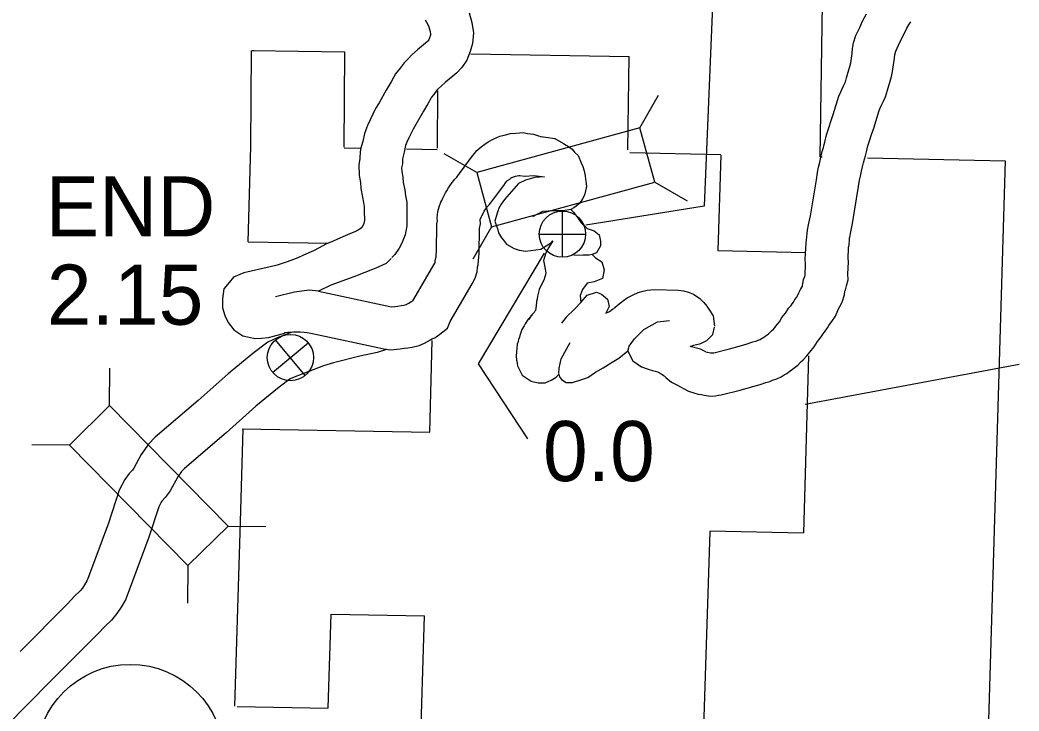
# Model space of a CAD drawing. Extents: x -939622 to -934245, y 1383184 to 1385301.
# Drawn here: x -936378.14 to -936357.09, y 1384790.08 to 1384804.65 of the extents above; entities that cross this region are included whole.
import ezdxf

# ---------------------------------------------------------------- set-up
doc = ezdxf.new("R2010")
doc.units = 0
for name, color, linetype in [('10', 7, 'Continuous'), ('20', 7, 'Continuous'), ('25', 7, 'Continuous'), ('26', 7, 'Continuous'), ('27', 7, 'Continuous'), ('7', 7, 'Continuous'), ('8', 7, 'Continuous')]:
    doc.layers.add(name, color=color, linetype=linetype)

msp = doc.modelspace()

# ---------------------------------------------------------------- linework, layer by layer
at = {"layer": '10'}
for points in [[(-936368.673, 1384804.802), (-936368.618, 1384804.599), (-936368.58, 1384804.378), (-936368.604, 1384804.155), (-936368.655, 1384803.985), (-936368.724, 1384803.801), (-936368.828, 1384803.646), (-936368.934, 1384803.536), (-936369.021, 1384803.465), (-936369.175, 1384803.337), (-936369.266, 1384803.256), (-936369.328, 1384803.195), (-936369.354, 1384803.168), (-936369.42, 1384803.078), (-936369.466, 1384803.022), (-936369.482, 1384802.991), (-936369.549, 1384802.884), (-936369.639, 1384802.724), (-936369.799, 1384802.442), (-936369.857, 1384802.35), (-936369.945, 1384802.161), (-936369.988, 1384802.07), (-936370.014, 1384802.002), (-936370.042, 1384801.862), (-936370.077, 1384801.719)], [(-936363.69, 1384797.651), (-936363.685, 1384797.65), (-936363.652, 1384797.641), (-936363.591, 1384797.63), (-936363.578, 1384797.627), (-936363.516, 1384797.632), (-936363.191, 1384797.717), (-936362.985, 1384797.771), (-936362.814, 1384797.821), (-936362.696, 1384797.861), (-936362.634, 1384797.879), (-936362.585, 1384797.899), (-936362.539, 1384797.913), (-936362.491, 1384797.943), (-936362.469, 1384797.955), (-936362.433, 1384797.982), (-936362.395, 1384798.008), (-936362.366, 1384798.031), (-936362.305, 1384798.097), (-936362.263, 1384798.131), (-936362.255, 1384798.139), (-936362.183, 1384798.229), (-936362.133, 1384798.285), (-936362.082, 1384798.374), (-936362.015, 1384798.459), (-936361.996, 1384798.486), (-936361.945, 1384798.572), (-936361.891, 1384798.628), (-936361.87, 1384798.66), (-936361.842, 1384798.7), (-936361.81, 1384798.752), (-936361.777, 1384798.8), (-936361.747, 1384798.844), (-936361.724, 1384798.894), (-936361.693, 1384798.963), (-936361.651, 1384799.039), (-936361.651, 1384799.04), (-936361.625, 1384799.178), (-936361.601, 1384799.239), (-936361.594, 1384799.268), (-936361.592, 1384799.275), (-936361.592, 1384799.315), (-936361.584, 1384799.448), (-936361.583, 1384799.517), (-936361.59, 1384799.599), (-936361.588, 1384799.726), (-936361.579, 1384799.833), (-936361.574, 1384799.941), (-936361.562, 1384800.013), (-936361.558, 1384800.07), (-936361.552, 1384800.152), (-936361.542, 1384800.219), (-936361.52, 1384800.327), (-936361.482, 1384800.517), (-936361.356, 1384801.28), (-936361.332, 1384801.433), (-936361.309, 1384801.547), (-936361.284, 1384801.653), (-936361.263, 1384801.759), (-936361.232, 1384801.873), (-936361.208, 1384801.958), (-936361.19, 1384802.021), (-936361.176, 1384802.076), (-936361.142, 1384802.229), (-936361.096, 1384802.374), (-936361.047, 1384802.528), (-936361.001, 1384802.653), (-936360.882, 1384803.04), (-936360.844, 1384803.136), (-936360.785, 1384803.26), (-936360.756, 1384803.318), (-936360.745, 1384803.343), (-936360.719, 1384803.427), (-936360.67, 1384803.595), (-936360.651, 1384803.668), (-936360.634, 1384803.744), (-936360.624, 1384803.797), (-936360.605, 1384803.942), (-936360.596, 1384804.046), (-936360.573, 1384804.167), (-936360.524, 1384804.319), (-936360.444, 1384804.492), (-936360.386, 1384804.623), (-936360.302, 1384804.777)], [(-936369.602, 1384804.655), (-936369.545, 1384804.552), (-936369.525, 1384804.506), (-936369.498, 1384804.405), (-936369.489, 1384804.35), (-936369.49, 1384804.332), (-936369.508, 1384804.273), (-936369.53, 1384804.215), (-936369.532, 1384804.212), (-936369.544, 1384804.2), (-936369.592, 1384804.161), (-936369.763, 1384804.019), (-936369.884, 1384803.911), (-936369.969, 1384803.826), (-936370.043, 1384803.749), (-936370.13, 1384803.632), (-936370.224, 1384803.517), (-936370.266, 1384803.434), (-936370.322, 1384803.346), (-936370.423, 1384803.167), (-936370.571, 1384802.904), (-936370.647, 1384802.783), (-936370.761, 1384802.542), (-936370.816, 1384802.422), (-936370.882, 1384802.254), (-936370.915, 1384802.087), (-936370.967, 1384801.924), (-936370.976, 1384801.765)], [(-936364.602, 1384797.17), (-936364.528, 1384797.11), (-936364.408, 1384797.013), (-936364.297, 1384796.955), (-936364.22, 1384796.911), (-936364.145, 1384796.872), (-936364.05, 1384796.823), (-936363.943, 1384796.787), (-936363.845, 1384796.761), (-936363.78, 1384796.75), (-936363.72, 1384796.735), (-936363.591, 1384796.714), (-936363.482, 1384796.725), (-936363.417, 1384796.736), (-936363.411, 1384796.738), (-936363.364, 1384796.742), (-936362.962, 1384796.846), (-936362.744, 1384796.904), (-936362.545, 1384796.961), (-936362.425, 1384797.002), (-936362.338, 1384797.028), (-936362.28, 1384797.051), (-936362.191, 1384797.079), (-936362.101, 1384797.126), (-936362.035, 1384797.167), (-936361.98, 1384797.197), (-936361.91, 1384797.25), (-936361.858, 1384797.285), (-936361.751, 1384797.371), (-936361.694, 1384797.433), (-936361.636, 1384797.479), (-936361.561, 1384797.567), (-936361.497, 1384797.647), (-936361.4, 1384797.755), (-936361.334, 1384797.87), (-936361.3, 1384797.912), (-936361.243, 1384797.989), (-936361.223, 1384798.024), (-936361.184, 1384798.064), (-936361.122, 1384798.159), (-936361.091, 1384798.204), (-936361.059, 1384798.255), (-936361.033, 1384798.292), (-936360.957, 1384798.405), (-936360.904, 1384798.524), (-936360.889, 1384798.558), (-936360.861, 1384798.608), (-936360.811, 1384798.701), (-936360.763, 1384798.85), (-936360.755, 1384798.932), (-936360.755, 1384798.932), (-936360.744, 1384798.962), (-936360.723, 1384799.041), (-936360.69, 1384799.166), (-936360.692, 1384799.294), (-936360.685, 1384799.414), (-936360.683, 1384799.548), (-936360.69, 1384799.628), (-936360.688, 1384799.682), (-936360.681, 1384799.773), (-936360.677, 1384799.845), (-936360.667, 1384799.911), (-936360.66, 1384800.004), (-936360.657, 1384800.054), (-936360.655, 1384800.065), (-936360.638, 1384800.149), (-936360.597, 1384800.356), (-936360.467, 1384801.138), (-936360.446, 1384801.274), (-936360.43, 1384801.353), (-936360.404, 1384801.462), (-936360.386, 1384801.555), (-936360.365, 1384801.634), (-936360.343, 1384801.711), (-936360.321, 1384801.787), (-936360.3, 1384801.87), (-936360.273, 1384801.993), (-936360.238, 1384802.101), (-936360.195, 1384802.237), (-936360.148, 1384802.365), (-936360.032, 1384802.742), (-936360.017, 1384802.779), (-936359.976, 1384802.866), (-936359.941, 1384802.935), (-936359.9, 1384803.03), (-936359.857, 1384803.169), (-936359.803, 1384803.356), (-936359.776, 1384803.458), (-936359.753, 1384803.562), (-936359.735, 1384803.653), (-936359.71, 1384803.845), (-936359.704, 1384803.921), (-936359.699, 1384803.944), (-936359.684, 1384803.991), (-936359.625, 1384804.12), (-936359.578, 1384804.224), (-936359.498, 1384804.371), (-936359.448, 1384804.478), (-936359.431, 1384804.51), (-936359.409, 1384804.546), (-936359.365, 1384804.609)], [(-936371.85, 1384798.933), (-936370.41, 1384798.621), (-936370.31, 1384798.599), (-936370.31, 1384798.599), (-936370.24, 1384798.606), (-936370.182, 1384798.614), (-936370.111, 1384798.627), (-936370.05, 1384798.636), (-936370.02, 1384798.643), (-936370, 1384798.652), (-936369.945, 1384798.68), (-936369.894, 1384798.714), (-936369.862, 1384798.728), (-936369.395, 1384799.523), (-936369.392, 1384799.53), (-936369.388, 1384799.568), (-936369.376, 1384799.63), (-936369.372, 1384799.658), (-936369.371, 1384799.689), (-936369.366, 1384799.766), (-936369.357, 1384800.352), (-936369.344, 1384800.417), (-936369.347, 1384800.471), (-936369.332, 1384800.608), (-936369.307, 1384800.71), (-936369.27, 1384800.804), (-936369.251, 1384800.843), (-936369.228, 1384800.891), (-936369.208, 1384800.933), (-936369.17, 1384801.002), (-936369.148, 1384801.046), (-936369.11, 1384801.112), (-936369.054, 1384801.197), (-936368.98, 1384801.291), (-936368.937, 1384801.338), (-936368.879, 1384801.413), (-936368.679, 1384801.679), (-936368.627, 1384801.758), (-936368.562, 1384801.834), (-936368.51, 1384801.898), (-936368.42, 1384801.976), (-936368.342, 1384802.028), (-936368.271, 1384802.082), (-936368.156, 1384802.146), (-936368.031, 1384802.196), (-936367.934, 1384802.223), (-936367.801, 1384802.258), (-936367.694, 1384802.264), (-936367.539, 1384802.277), (-936367.447, 1384802.256), (-936367.316, 1384802.241), (-936367.213, 1384802.208), (-936367.127, 1384802.186)], [(-936367.17, 1384802.195), (-936367.059, 1384802.177)], [(-936367.059, 1384802.177), (-936366.866, 1384802.149), (-936366.683, 1384802.045), (-936366.632, 1384802.011), (-936366.602, 1384801.992), (-936366.503, 1384801.922), (-936366.456, 1384801.865), (-936366.454, 1384801.863), (-936366.38, 1384801.79), (-936366.314, 1384801.639), (-936366.276, 1384801.56), (-936366.252, 1384801.465), (-936366.227, 1384801.365), (-936366.222, 1384801.289), (-936366.216, 1384801.248), (-936366.205, 1384801.14), (-936366.242, 1384800.958), (-936366.288, 1384800.878), (-936366.341, 1384800.787), (-936366.423, 1384800.724), (-936366.467, 1384800.69), (-936366.535, 1384800.655)], [(-936370.976, 1384801.765), (-936370.978, 1384801.721), (-936371.001, 1384801.599), (-936370.992, 1384801.367), (-936370.968, 1384801.219), (-936370.959, 1384801.098), (-936370.92, 1384800.912), (-936370.904, 1384800.799), (-936370.889, 1384800.716), (-936370.887, 1384800.617), (-936370.884, 1384800.425), (-936370.896, 1384800.36), (-936370.905, 1384800.336)], [(-936370.077, 1384801.719), (-936370.082, 1384801.614), (-936370.098, 1384801.532), (-936370.095, 1384801.458), (-936370.073, 1384801.325), (-936370.066, 1384801.223), (-936370.033, 1384801.068), (-936370.015, 1384800.942), (-936369.99, 1384800.804), (-936369.988, 1384800.676), (-936369.99, 1384800.309), (-936370.025, 1384800.115), (-936370.065, 1384800.013)], [(-936370.938, 1384800.275), (-936370.973, 1384800.244), (-936371.013, 1384800.217), (-936371.068, 1384800.187), (-936371.188, 1384800.138), (-936371.335, 1384800.074), (-936371.54, 1384799.984), (-936371.698, 1384799.922), (-936371.835, 1384799.845), (-936371.958, 1384799.781), (-936372.168, 1384799.688), (-936372.287, 1384799.633), (-936372.374, 1384799.596), (-936372.513, 1384799.55), (-936372.617, 1384799.513), (-936372.719, 1384799.481), (-936372.869, 1384799.441), (-936373.423, 1384799.317), (-936373.638, 1384799.225), (-936373.735, 1384799.112), (-936373.843, 1384798.977), (-936373.876, 1384798.769), (-936373.873, 1384798.581), (-936373.823, 1384798.414), (-936373.754, 1384798.268), (-936373.632, 1384798.118), (-936373.442, 1384797.99), (-936373.309, 1384797.963), (-936373.191, 1384797.934), (-936373.052, 1384797.937), (-936372.904, 1384797.95), (-936372.799, 1384797.982), (-936372.723, 1384798.001), (-936372.59, 1384798.041), (-936372.55, 1384798.059), (-936372.497, 1384798.064), (-936372.43, 1384798.068), (-936372.369, 1384798.072), (-936372.296, 1384798.076), (-936372.258, 1384798.076), (-936372.236, 1384798.074), (-936372.155, 1384798.063), (-936372.091, 1384798.058), (-936372.011, 1384798.047), (-936370.602, 1384797.741), (-936370.474, 1384797.713), (-936370.33, 1384797.691), (-936370.131, 1384797.713), (-936370.039, 1384797.725), (-936369.968, 1384797.738), (-936369.879, 1384797.751), (-936369.73, 1384797.788), (-936369.619, 1384797.836), (-936369.49, 1384797.901), (-936369.459, 1384797.922), (-936369.401, 1384797.948), (-936369.291, 1384798.022), (-936369.131, 1384798.153), (-936369.074, 1384798.293), (-936368.608, 1384799.087), (-936368.548, 1384799.202), (-936368.507, 1384799.34), (-936368.497, 1384799.434), (-936368.487, 1384799.486), (-936368.475, 1384799.579), (-936368.472, 1384799.644), (-936368.467, 1384799.735), (-936368.459, 1384800.254), (-936368.439, 1384800.351), (-936368.444, 1384800.444), (-936368.444, 1384800.446), (-936368.439, 1384800.455), (-936368.416, 1384800.503), (-936368.407, 1384800.522), (-936368.375, 1384800.58), (-936368.357, 1384800.615), (-936368.343, 1384800.64), (-936368.323, 1384800.67), (-936368.292, 1384800.71), (-936368.246, 1384800.761), (-936368.163, 1384800.868), (-936367.942, 1384801.161), (-936367.907, 1384801.216), (-936367.872, 1384801.256), (-936367.864, 1384801.265), (-936367.82, 1384801.295), (-936367.779, 1384801.326), (-936367.77, 1384801.331), (-936367.74, 1384801.343), (-936367.7, 1384801.354), (-936367.66, 1384801.365), (-936367.629, 1384801.367), (-936367.607, 1384801.368), (-936367.504, 1384801.357), (-936367.497, 1384801.354)], [(-936367.504, 1384801.357), (-936367.311, 1384801.369), (-936367.088, 1384801.34), (-936367.291, 1384801.33), (-936367.485, 1384801.272), (-936367.633, 1384801.203)], [(-936367.633, 1384801.203), (-936367.928, 1384800.863), (-936367.965, 1384800.814), (-936367.999, 1384800.768), (-936368.056, 1384800.669), (-936368.064, 1384800.637), (-936368.085, 1384800.572), (-936368.132, 1384800.408), (-936368.085, 1384800.266), (-936368.08, 1384800.249), (-936368.054, 1384800.162), (-936367.995, 1384800.055), (-936367.953, 1384800.005), (-936367.887, 1384799.924), (-936367.728, 1384799.833), (-936367.624, 1384799.795), (-936367.478, 1384799.771), (-936367.162, 1384799.816), (-936366.941, 1384799.957), (-936366.912, 1384799.991)], [(-936366.535, 1384800.655), (-936366.7, 1384800.622), (-936366.894, 1384800.622), (-936367.127, 1384800.613), (-936367.34, 1384800.496)], [(-936366.535, 1384800.655), (-936366.477, 1384800.593), (-936366.39, 1384800.487), (-936366.312, 1384800.37), (-936366.186, 1384800.254), (-936366.041, 1384800.205), (-936365.934, 1384800.118), (-936365.905, 1384799.982), (-936365.905, 1384799.886), (-936365.992, 1384799.74), (-936366.08, 1384799.701), (-936366.148, 1384799.692), (-936366.274, 1384799.692), (-936366.467, 1384799.682)], [(-936370.905, 1384800.336), (-936370.939, 1384800.276), (-936370.968, 1384800.246)], [(-936370.065, 1384800.013), (-936370.087, 1384799.956), (-936370.15, 1384799.834), (-936370.243, 1384799.702), (-936370.303, 1384799.64)], [(-936366.912, 1384799.991), (-936367.001, 1384799.847), (-936367.059, 1384799.74), (-936367.107, 1384799.575), (-936367.088, 1384799.469), (-936367.059, 1384799.314)], [(-936366.08, 1384799.701), (-936366.012, 1384799.633), (-936365.876, 1384799.546), (-936365.828, 1384799.381), (-936365.866, 1384799.197), (-936366.041, 1384799.129), (-936366.186, 1384799.1), (-936366.283, 1384798.965), (-936366.332, 1384798.839), (-936366.322, 1384798.693), (-936366.186, 1384798.848), (-936365.992, 1384798.906), (-936365.886, 1384798.868), (-936365.76, 1384798.761), (-936365.721, 1384798.606), (-936365.792, 1384798.465)], [(-936370.32, 1384799.622), (-936370.427, 1384799.512), (-936370.641, 1384799.415), (-936371.106, 1384799.231), (-936371.591, 1384799.057), (-936371.85, 1384798.933)], [(-936367.059, 1384799.314), (-936367.065, 1384799.274), (-936367.088, 1384799.213), (-936367.096, 1384799.187), (-936367.202, 1384798.968), (-936367.235, 1384798.822), (-936367.243, 1384798.761), (-936367.255, 1384798.711), (-936367.266, 1384798.619), (-936367.267, 1384798.571), (-936367.279, 1384798.522), (-936367.288, 1384798.51), (-936367.306, 1384798.483), (-936367.306, 1384798.483), (-936367.307, 1384798.482), (-936367.368, 1384798.419), (-936367.418, 1384798.332)], [(-936371.85, 1384798.933), (-936372.046, 1384798.95), (-936372.356, 1384798.911), (-936372.754, 1384798.814)], [(-936365.792, 1384798.465), (-936365.72, 1384798.505), (-936365.654, 1384798.551), (-936365.627, 1384798.568), (-936365.605, 1384798.586), (-936365.545, 1384798.636), (-936365.484, 1384798.687), (-936365.421, 1384798.732), (-936365.346, 1384798.789), (-936365.221, 1384798.851), (-936365.11, 1384798.899), (-936365.004, 1384798.928), (-936364.923, 1384798.952), (-936364.769, 1384798.966), (-936364.269, 1384798.949), (-936364.157, 1384798.939), (-936364.051, 1384798.91), (-936363.944, 1384798.867), (-936363.814, 1384798.777), (-936363.731, 1384798.69), (-936363.664, 1384798.611), (-936363.621, 1384798.55), (-936363.53, 1384798.412), (-936363.505, 1384798.195)], [(-936366.322, 1384798.693), (-936366.458, 1384798.548), (-936366.632, 1384798.383), (-936366.729, 1384798.257)], [(-936367.341, 1384798.432), (-936367.431, 1384798.343), (-936367.493, 1384798.244), (-936367.517, 1384798.202), (-936367.564, 1384798.122), (-936367.591, 1384798.035), (-936367.606, 1384797.994), (-936367.615, 1384797.96), (-936367.632, 1384797.914), (-936367.643, 1384797.866), (-936367.66, 1384797.81), (-936367.672, 1384797.72), (-936367.678, 1384797.652), (-936367.686, 1384797.562), (-936367.674, 1384797.478), (-936367.671, 1384797.454), (-936367.657, 1384797.354), (-936367.559, 1384797.158), (-936367.367, 1384797.03), (-936367.221, 1384797), (-936367.075, 1384797), (-936366.946, 1384797.052), (-936366.839, 1384797.116), (-936366.785, 1384797.178)], [(-936365.329, 1384797.662), (-936365.304, 1384797.772), (-936365.188, 1384797.927), (-936364.994, 1384798.121), (-936364.703, 1384798.286), (-936364.451, 1384798.315)], [(-936363.69, 1384797.651), (-936363.802, 1384797.704), (-936364.015, 1384797.763), (-936363.937, 1384797.792), (-936363.792, 1384797.83), (-936363.666, 1384797.889), (-936363.54, 1384798.015), (-936363.503, 1384798.171)], [(-936372.404, 1384798.068), (-936372.721, 1384797.948), (-936372.915, 1384797.855), (-936373.237, 1384797.614), (-936373.755, 1384797.188), (-936374.389, 1384796.623), (-936375.294, 1384795.85), (-936375.436, 1384795.704), (-936375.587, 1384795.486), (-936375.74, 1384795.198), (-936375.77, 1384795.156), (-936375.841, 1384795.083), (-936375.933, 1384794.957), (-936376.049, 1384794.732), (-936376.277, 1384794.037), (-936376.695, 1384792.904), (-936376.73, 1384792.821), (-936376.779, 1384792.734), (-936376.824, 1384792.666), (-936376.87, 1384792.61), (-936376.99, 1384792.498), (-936377.139, 1384792.339), (-936378.141, 1384791.334)], [(-936366.788, 1384797.193), (-936366.778, 1384797.307), (-936366.739, 1384797.501), (-936366.545, 1384797.85)], [(-936370.416, 1384797.7), (-936370.611, 1384797.635), (-936370.98, 1384797.563), (-936371.533, 1384797.421), (-936371.744, 1384797.356), (-936372.366, 1384797.12), (-936372.446, 1384797.082), (-936372.681, 1384796.906), (-936373.17, 1384796.504), (-936373.798, 1384795.945), (-936374.677, 1384795.193), (-936374.739, 1384795.129), (-936374.818, 1384795.017), (-936374.976, 1384794.718), (-936375.08, 1384794.576), (-936375.15, 1384794.503), (-936375.165, 1384794.482), (-936375.216, 1384794.383), (-936375.427, 1384793.741), (-936375.858, 1384792.572), (-936375.921, 1384792.424), (-936376.01, 1384792.266), (-936376.099, 1384792.13), (-936376.214, 1384791.991), (-936376.354, 1384791.86), (-936376.492, 1384791.713), (-936377.503, 1384790.699)], [(-936366.785, 1384797.178), (-936366.768, 1384797.123), (-936366.729, 1384797.065), (-936366.632, 1384797.006), (-936366.497, 1384797.006), (-936366.303, 1384797.065), (-936366.177, 1384797.113), (-936366.012, 1384797.22), (-936365.847, 1384797.317), (-936365.663, 1384797.433), (-936365.517, 1384797.52), (-936365.331, 1384797.675)], [(-936365.331, 1384797.675), (-936365.329, 1384797.662), (-936365.225, 1384797.459), (-936365.041, 1384797.335), (-936364.9, 1384797.286), (-936364.811, 1384797.259), (-936364.756, 1384797.243), (-936364.708, 1384797.228), (-936364.694, 1384797.224), (-936364.631, 1384797.187), (-936364.567, 1384797.144)], [(-936378.434, 1384789.755), (-936377.502, 1384790.7)]]:
    msp.add_lwpolyline(points, dxfattribs=at)
at = {"layer": '20'}
for p, q in [((-936365.078, 1384802.376), (-936364.685, 1384803.064)), ((-936368.516, 1384801.436), (-936369.204, 1384801.829)), ((-936364.765, 1384801.23), (-936364.077, 1384800.837)), ((-936368.203, 1384800.29), (-936368.595, 1384799.603)), ((-936376.254, 1384796.516), (-936376.248, 1384797.308)), ((-936377.101, 1384795.683), (-936377.893, 1384795.689)), ((-936373.755, 1384793.975), (-936372.963, 1384793.968)), ((-936374.602, 1384793.142), (-936374.609, 1384792.35))]:
    msp.add_line(p, q, dxfattribs=at)
for points in [[(-936365.078, 1384802.376), (-936368.516, 1384801.436), (-936368.203, 1384800.29), (-936364.765, 1384801.23)], [(-936377.101, 1384795.683), (-936374.602, 1384793.142), (-936373.755, 1384793.975), (-936376.254, 1384796.516)]]:
    msp.add_lwpolyline(points, close=True, dxfattribs=at)
at = {"layer": '25'}
for p, q in [((-936363.259, 1384811.83), (-936363.722, 1384800.721)), ((-936363.722, 1384800.721), (-936366.217, 1384800.321))]:
    msp.add_line(p, q, dxfattribs=at)
msp.add_lwpolyline([(-936367.441, 1384795.819), (-936368.48, 1384797.399), (-936367.088, 1384799.732)], dxfattribs=at)
at = {"layer": '26'}
for p, q in [((-936366.709, 1384799.646), (-936366.709, 1384800.621)), ((-936367.196, 1384800.133), (-936366.221, 1384800.133)), ((-936372.818, 1384797.218), (-936372.065, 1384797.841)), ((-936372.13, 1384797.153), (-936372.753, 1384797.906))]:
    msp.add_line(p, q, dxfattribs=at)
for centre, radius in [((-936366.709, 1384800.133), 0.487), ((-936372.441, 1384797.529), 0.488)]:
    msp.add_circle(centre, radius, dxfattribs=at)
at = {"layer": '27'}
msp.add_circle((-936375.818, 1384789.079), 1.98, dxfattribs=at)
at = {"layer": '7'}
msp.add_line((-936357.086, 1384797.382), (-936361.594, 1384796.541), dxfattribs=at)
for points in [[(-936373.278, 1384801.981), (-936373.26, 1384804.006)], [(-936373.246, 1384804.007), (-936373.211, 1384804.005)], [(-936373.246, 1384804.006), (-936371.297, 1384803.975)], [(-936371.312, 1384801.964), (-936371.295, 1384803.975)], [(-936368.638, 1384803.933), (-936365.305, 1384803.88)], [(-936365.313, 1384803.88), (-936365.337, 1384801.91)], [(-936369.345, 1384801.947), (-936369.335, 1384803.153)], [(-936373.332, 1384799.97), (-936373.278, 1384801.981)], [(-936371.312, 1384801.95), (-936370.953, 1384801.944)], [(-936369.998, 1384801.929), (-936369.348, 1384801.919)], [(-936365.286, 1384801.854), (-936363.373, 1384801.813)], [(-936363.373, 1384801.798), (-936363.432, 1384799.786)], [(-936373.332, 1384799.971), (-936371.648, 1384799.941)], [(-936363.434, 1384799.786), (-936361.581, 1384799.746)], [(-936369.506, 1384795.957), (-936369.454, 1384797.891)], [(-936361.522, 1384797.57), (-936361.631, 1384793.831)], [(-936373.492, 1384794.067), (-936373.439, 1384796.025)], [(-936373.457, 1384796.025), (-936369.506, 1384795.955)], [(-936373.61, 1384790.176), (-936373.492, 1384794.067)], [(-936363.605, 1384793.864), (-936363.79, 1384787.992)], [(-936363.604, 1384793.878), (-936361.631, 1384793.831)], [(-936371.645, 1384790.143), (-936371.585, 1384792.117)], [(-936371.585, 1384792.119), (-936369.617, 1384792.084)], [(-936369.8, 1384786.069), (-936369.617, 1384792.087)], [(-936373.562, 1384790.174), (-936371.645, 1384790.14)]]:
    msp.add_lwpolyline(points, dxfattribs=at)
at = {"layer": '8'}
for points in [[(-936367.114, 1384809.672), (-936361.168, 1384809.613), (-936361.286, 1384801.764)], [(-936361.257, 1384801.762), (-936361.234, 1384801.761)], [(-936360.28, 1384801.742), (-936357.375, 1384801.682)], [(-936357.375, 1384801.682), (-936357.85, 1384785.868)]]:
    msp.add_lwpolyline(points, dxfattribs=at)

# ---------------------------------------------------------------- texts
at = {"layer": '25'}
for s, p in [('END', (-936377.602, 1384800.086)), ('2.15', (-936377.576, 1384798.223)), ('0.0', (-936367.119, 1384794.925))]:
    msp.add_text(s, height=1.2672, dxfattribs=at).set_placement(p)

doc.saveas('drawing.dxf')
